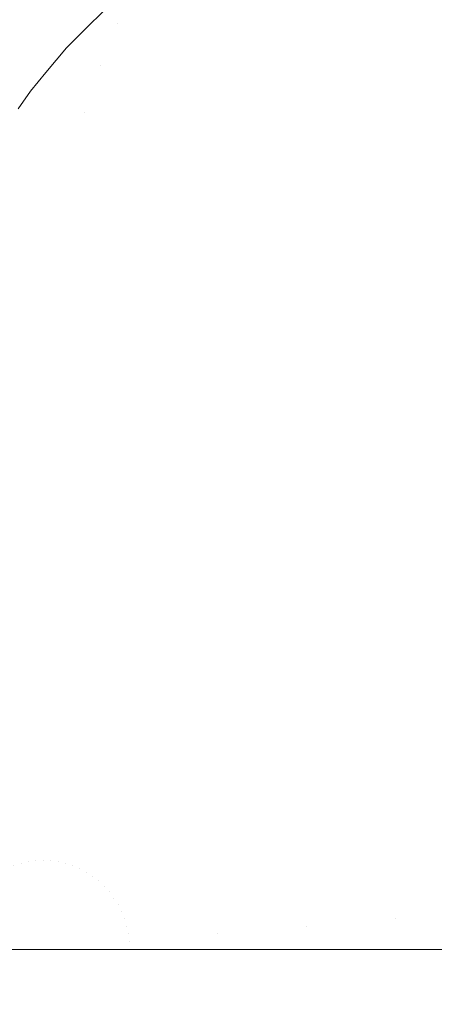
# Model space of a CAD drawing. Header units: inches. Extents: x -412 to -304, y -62 to 18.
# Tile 356 of 656: x -353.71815 to -353.70858, y -29.33164 to -29.30895. Entities that reach past the tile are written whole.
import ezdxf

# ---------------------------------------------------------------- set-up
doc = ezdxf.new("R2010")
doc.units = ezdxf.units.IN
doc.header["$LTSCALE"] = 32
doc.header["$MEASUREMENT"] = 0
for name, color, linetype, lineweight in [('Black', 7, 'Continuous', 18), ('Drawing', 7, 'Continuous', 18), ('GDSPowerModule-White', 7, 'Continuous', 13), ('None', 7, 'Continuous', 18), ('SolidLine', 7, 'Continuous', 15), ('Wood_1-H', 7, 'Continuous', 13)]:
    doc.layers.add(name, color=color, linetype=linetype, lineweight=lineweight)

# ---------------------------------------------------------------- blocks, each defined once
blk = doc.blocks.new('Group-20')
at = {"layer": 'Black'}
for points in [[(-34.547937, 16.536126, 28.979102), (34.547937, 16.536126, 28.979102), (34.547937, -16.536126, 28.979102), (-34.547937, -16.536126, 28.979102)], [(-34.547937, 16.536126, 27.700787), (34.547937, 16.536126, 27.700787), (34.547937, -16.536126, 27.700787), (-34.547937, -16.536126, 27.700787)]]:
    blk.add_3dface(points, dxfattribs=at)
at = {"layer": 'Wood_1-H'}
for points in [[(-35.964937, 17.953126, 28.998787), (35.964937, 17.953126, 28.998787), (35.964937, -17.953126, 28.998787), (-35.964937, -17.953126, 28.998787)], [(-35.964937, 17.953126, 28.979102), (35.964937, 17.953126, 28.979102), (35.964937, -17.953126, 28.979102), (-35.964937, -17.953126, 28.979102)]]:
    blk.add_3dface(points, dxfattribs=at)
blk = doc.blocks.new('MpHtAdjTrough-1095 (3D)')
at = {"layer": 'Black'}
for points in [[(-17.362205, 7.156693, -4.03907), (17.362205, 7.156693, -4.03907), (17.362205, 2.599737, -4.03907), (-17.362205, 2.599737, -4.03907)], [(17.362205, 7.156693, -3.979228), (-17.362205, 7.156693, -3.979228), (-17.362205, 2.619965, -3.979228), (17.362205, 2.619965, -3.979228)]]:
    blk.add_3dface(points, dxfattribs=at)
blk = doc.blocks.new('MP-Hardwire (3D)')
at = {"layer": 'Black'}
blk.add_3dface([(-4.138306, -0.433046, -1.064714), (-4.138306, 0.433096, -1.064714), (-3.783975, 0.433096, -1.064714), (-3.783975, -0.433046, -1.064714)], dxfattribs=at)
for points, invisible_edges in [([(5.677647, 0.301476), (-6.797479, -0.348851), (-6.79647, -0.356513)], 9), ([(-6.79647, -0.356513), (-6.796133, -0.364233), (5.677647, 0.301476)], 10), ([(5.683345, 0.296255), (5.677647, 0.301476), (-6.796133, -0.364233), (5.740285, -0.275651)], 14), ([(5.732564, -0.275988), (5.740285, -0.275651), (-6.796133, -0.364233)], 10), ([(-6.796133, -0.364233), (5.724902, -0.276997), (5.732564, -0.275988)], 9), ([(5.717358, -0.278669), (5.724902, -0.276997), (-6.796133, -0.364233)], 10), ([(5.709988, -0.280993), (5.717358, -0.278669), (-6.796133, -0.364233)], 10), ([(-6.796133, -0.364233), (5.702848, -0.28395), (5.709988, -0.280993)], 9), ([(-6.796133, -0.364233), (5.695993, -0.287519), (5.702848, -0.28395)], 9), ([(5.689476, -0.291671), (5.695993, -0.287519), (-6.796133, -0.364233)], 10), ([(5.683345, -0.296375), (5.689476, -0.291671), (-6.796133, -0.364233)], 10), ([(-6.796133, -0.364233), (5.677647, -0.301596), (5.683345, -0.296375)], 9), ([(5.672426, -0.307294), (5.677647, -0.301596), (-6.796133, -0.364233)], 10), ([(-6.796133, -0.364233), (5.667722, -0.313425), (5.672426, -0.307294)], 9), ([(5.66357, -0.319942), (5.667722, -0.313425), (-6.796133, -0.364233)], 10), ([(-6.796133, -0.364233), (5.660001, -0.326797), (5.66357, -0.319942)], 9), ([(-6.796133, -0.364233), (5.657044, -0.333936), (5.660001, -0.326797)], 9), ([(5.65472, -0.341307), (5.657044, -0.333936), (-6.796133, -0.364233)], 10), ([(-6.796133, -0.364233), (5.653048, -0.348851), (5.65472, -0.341307)], 9), ([(5.652039, -0.356513), (5.653048, -0.348851), (-6.796133, -0.364233)], 10), ([(5.651702, -0.364233), (5.652039, -0.356513), (-6.796133, -0.364233)], 10), ([(-6.796133, -0.364233), (5.652039, -0.588489), (5.651702, -0.580769)], 9), ([(-6.796133, -0.364233), (5.653048, -0.596151), (5.652039, -0.588489)], 9), ([(5.651702, -0.580769), (5.651702, -0.364233), (-6.796133, -0.364233)], 10), ([(-6.796133, -0.364233), (5.427785, -0.767777), (5.657044, -0.611066), (5.65472, -0.603696)], 11), ([(5.65472, -0.603696), (5.653048, -0.596151), (-6.796133, -0.364233)], 10), ([(5.427785, -0.767777), (-6.796133, -0.364233), (-6.572215, -0.767777)], 11)]:
    blk.add_3dface(points, dxfattribs=dict(at, invisible_edges=invisible_edges))
at = {"layer": 'GDSPowerModule-White'}
for points, invisible_edges in [([(-4.118621, 0.338419, -1.291005), (-4.118621, -0.414546, -1.492762), (-3.80366, -0.414546, -1.492762), (-3.80366, 0.338419, -1.291005)], 10), ([(-3.806521, -0.042223, -1.522704), (-3.805776, -0.038181, -1.518719), (-3.80565, -0.356631, -1.699634)], 10), ([(-3.80673, -0.043352, -1.523817), (-3.806521, -0.042223, -1.522704), (-3.806507, -0.355764, -1.701158)], 10), ([(-3.80565, -0.356631, -1.699634), (-3.806052, -0.356225, -1.700348), (-3.806521, -0.042223, -1.522704)], 10), ([(-3.806052, -0.356225, -1.700348), (-3.806507, -0.355764, -1.701158), (-3.806521, -0.042223, -1.522704)], 10), ([(-3.807523, -0.046846, -1.527262), (-3.80673, -0.043352, -1.523817), (-3.806507, -0.355764, -1.701158)], 10), ([(-3.80784, -0.048245, -1.528641), (-3.807523, -0.046846, -1.527262), (-3.807507, -0.354934, -1.702616)], 10), ([(-3.806507, -0.355764, -1.701158), (-3.807077, -0.355291, -1.701989), (-3.807523, -0.046846, -1.527262)], 10), ([(-3.807077, -0.355291, -1.701989), (-3.807507, -0.354934, -1.702616), (-3.807523, -0.046846, -1.527262)], 10), ([(-3.808658, -0.051225, -1.53158), (-3.80784, -0.048245, -1.528641), (-3.807507, -0.354934, -1.702616)], 10), ([(-3.807507, -0.354934, -1.702616), (-3.807909, -0.354656, -1.703105), (-3.808658, -0.051225, -1.53158)], 10), ([(-3.827103, -0.353253, -1.713586), (-3.827282, -0.355211, -1.714204), (-3.827282, -0.35337, -1.713629)], 9), ([(-3.827282, -0.355211, -1.714204), (-3.827103, -0.353253, -1.713586), (-3.826925, -0.353276, -1.713593)], 11), ([(-3.827282, -0.355211, -1.714204), (-3.826925, -0.353276, -1.713593), (-3.826749, -0.353313, -1.713603)], 11), ([(-4.094999, -0.355211, -1.714204), (-4.094999, -0.35337, -1.713629), (-3.827282, -0.35337, -1.713629), (-3.827282, -0.355211, -1.714204)], 10), ([(-3.827282, -0.355211, -1.714204), (-3.826749, -0.353313, -1.713603), (-3.826578, -0.353366, -1.713617)], 11), ([(-3.827282, -0.355211, -1.714204), (-3.826578, -0.353366, -1.713617), (-3.826412, -0.353432, -1.713634)], 11), ([(-3.827282, -0.355211, -1.714204), (-3.826412, -0.353432, -1.713634), (-3.826253, -0.353512, -1.713656)], 11), ([(-3.827282, -0.355211, -1.714204), (-3.826253, -0.353512, -1.713656), (-3.826101, -0.353605, -1.713681)], 11), ([(-3.827282, -0.355211, -1.714204), (-3.826101, -0.353605, -1.713681), (-3.825959, -0.353711, -1.713709)], 11), ([(-3.827282, -0.355211, -1.714204), (-3.825959, -0.353711, -1.713709), (-3.825826, -0.353828, -1.713741)], 11), ([(-3.827282, -0.355211, -1.714204), (-3.825826, -0.353828, -1.713741), (-3.825705, -0.353956, -1.713775)], 11), ([(-3.827282, -0.355211, -1.714204), (-3.825705, -0.353956, -1.713775), (-3.825596, -0.354094, -1.713812)], 11), ([(-3.825294, -0.35472, -1.713979), (-3.825348, -0.354554, -1.713935), (-3.823428, -0.353949, -1.713494), (-3.82332, -0.354278, -1.713583)], 15), ([(-3.827282, -0.355211, -1.714204), (-3.825596, -0.354094, -1.713812), (-3.825499, -0.35424, -1.713851)], 11), ([(-3.819234, -0.3549, -1.712646), (-3.819326, -0.354225, -1.712465), (-3.817451, -0.354109, -1.711618), (-3.817337, -0.354943, -1.711841)], 15), ([(-3.817337, -0.354943, -1.711841), (-3.817451, -0.354109, -1.711618), (-3.815651, -0.354049, -1.710616), (-3.815516, -0.355036, -1.710881)], 15), ([(-3.815516, -0.355036, -1.710881), (-3.815651, -0.354049, -1.710616), (-3.813939, -0.354044, -1.709469), (-3.813785, -0.355176, -1.709772)], 15), ([(-3.813785, -0.355176, -1.709772), (-3.813939, -0.354044, -1.709469), (-3.812329, -0.354095, -1.708183), (-3.812156, -0.355363, -1.708523)], 15), ([(-3.812156, -0.355363, -1.708523), (-3.812329, -0.354095, -1.708183), (-3.810833, -0.3542, -1.70677), (-3.810643, -0.355596, -1.707144)], 15), ([(-3.827282, -0.355211, -1.714204), (-3.825499, -0.35424, -1.713851), (-3.825416, -0.354394, -1.713892)], 11), ([(-3.827282, -0.355211, -1.714204), (-3.825416, -0.354394, -1.713892), (-3.825348, -0.354554, -1.713935)], 11), ([(-3.825255, -0.354889, -1.714025), (-3.825294, -0.35472, -1.713979), (-3.82332, -0.354278, -1.713583), (-3.823243, -0.354616, -1.713673)], 15), ([(-3.823196, -0.354959, -1.713765), (-3.823243, -0.354616, -1.713673), (-3.821261, -0.354394, -1.713152), (-3.821192, -0.354905, -1.713289)], 15), ([(-3.821192, -0.354905, -1.713289), (-3.821261, -0.354394, -1.713152), (-3.819326, -0.354225, -1.712465), (-3.819234, -0.3549, -1.712646)], 15), ([(-3.810643, -0.355596, -1.707144), (-3.810833, -0.3542, -1.70677), (-3.809462, -0.35436, -1.70524), (-3.809256, -0.355872, -1.705645)], 15), ([(-3.809256, -0.355872, -1.705645), (-3.809462, -0.35436, -1.70524), (-3.808226, -0.354572, -1.703605), (-3.808006, -0.356189, -1.704038)], 15), ([(-3.827282, -0.355211, -1.714204), (-3.825348, -0.354554, -1.713935), (-3.825294, -0.35472, -1.713979)], 11), ([(-3.825231, -0.355061, -1.714071), (-3.825255, -0.354889, -1.714025), (-3.823243, -0.354616, -1.713673), (-3.823196, -0.354959, -1.713765)], 15), ([(-3.808006, -0.356189, -1.704038), (-3.808226, -0.354572, -1.703605), (-3.807909, -0.354656, -1.703105)], 11), ([(-3.827282, -0.355211, -1.714204), (-3.825294, -0.35472, -1.713979), (-3.825255, -0.354889, -1.714025)], 11), ([(-3.807909, -0.354656, -1.703105), (-3.807507, -0.354934, -1.702616), (-3.808006, -0.356189, -1.704038)], 10), ([(-3.827282, -0.355211, -1.714204), (-3.825255, -0.354889, -1.714025), (-3.825231, -0.355061, -1.714071)], 11), ([(-3.827282, -0.355211, -1.714204), (-3.825231, -0.355061, -1.714071), (-3.825223, -0.355234, -1.714117)], 11), ([(-3.825223, -0.355234, -1.714117), (-3.825231, -0.355061, -1.714071), (-3.823196, -0.354959, -1.713765), (-3.82318, -0.355304, -1.713857)], 15), ([(-3.82318, -0.355304, -1.713857), (-3.823196, -0.354959, -1.713765), (-3.821192, -0.354905, -1.713289), (-3.821168, -0.355419, -1.713427)], 15), ([(-3.821168, -0.355419, -1.713427), (-3.821192, -0.354905, -1.713289), (-3.819234, -0.3549, -1.712646), (-3.819203, -0.35558, -1.712828)], 15), ([(-3.819203, -0.35558, -1.712828), (-3.819234, -0.3549, -1.712646), (-3.817337, -0.354943, -1.711841), (-3.817299, -0.355784, -1.712066)], 15), ([(-3.817299, -0.355784, -1.712066), (-3.817337, -0.354943, -1.711841), (-3.815516, -0.355036, -1.710881), (-3.815471, -0.35603, -1.711147)], 15), ([(-3.815471, -0.35603, -1.711147), (-3.815516, -0.355036, -1.710881), (-3.813785, -0.355176, -1.709772), (-3.813733, -0.356317, -1.710078)], 15), ([(-3.806903, -0.356546, -1.702334), (-3.808006, -0.356189, -1.704038), (-3.807507, -0.354934, -1.702616)], 11), ([(-3.807507, -0.354934, -1.702616), (-3.807077, -0.355291, -1.701989), (-3.806903, -0.356546, -1.702334)], 10), ([(-3.827282, -0.355211, -1.714204), (-3.827282, -0.355332, -1.714236), (-4.094999, -0.355332, -1.714236), (-4.094999, -0.355211, -1.714204)], 10), ([(-3.827282, -0.355332, -1.714236), (-3.827282, -0.355211, -1.714204), (-3.827103, -0.357215, -1.714648)], 10), ([(-3.827282, -0.355211, -1.714204), (-3.826925, -0.357193, -1.714642), (-3.827103, -0.357215, -1.714648)], 11), ([(-3.827282, -0.355211, -1.714204), (-3.826749, -0.357155, -1.714632), (-3.826925, -0.357193, -1.714642)], 11), ([(-3.827282, -0.355211, -1.714204), (-3.826578, -0.357103, -1.714618), (-3.826749, -0.357155, -1.714632)], 11), ([(-3.827282, -0.355211, -1.714204), (-3.826412, -0.357037, -1.7146), (-3.826578, -0.357103, -1.714618)], 11), ([(-3.827282, -0.355211, -1.714204), (-3.826253, -0.356956, -1.714579), (-3.826412, -0.357037, -1.7146)], 11), ([(-3.827282, -0.355211, -1.714204), (-3.826101, -0.356863, -1.714554), (-3.826253, -0.356956, -1.714579)], 11), ([(-3.827282, -0.355211, -1.714204), (-3.825959, -0.356758, -1.714525), (-3.826101, -0.356863, -1.714554)], 11), ([(-3.827282, -0.355211, -1.714204), (-3.825826, -0.35664, -1.714494), (-3.825959, -0.356758, -1.714525)], 11), ([(-3.827282, -0.355211, -1.714204), (-3.825705, -0.356513, -1.71446), (-3.825826, -0.35664, -1.714494)], 11), ([(-3.827282, -0.355211, -1.714204), (-3.825596, -0.356375, -1.714423), (-3.825705, -0.356513, -1.71446)], 11), ([(-3.827282, -0.355211, -1.714204), (-3.825499, -0.356229, -1.714384), (-3.825596, -0.356375, -1.714423)], 11), ([(-3.827282, -0.355211, -1.714204), (-3.825416, -0.356075, -1.714342), (-3.825499, -0.356229, -1.714384)], 11), ([(-3.827282, -0.355211, -1.714204), (-3.825348, -0.355914, -1.7143), (-3.825416, -0.356075, -1.714342)], 11), ([(-3.827282, -0.355211, -1.714204), (-3.825294, -0.355749, -1.714255), (-3.825348, -0.355914, -1.7143)], 11), ([(-3.827282, -0.355211, -1.714204), (-3.825255, -0.35558, -1.71421), (-3.825294, -0.355749, -1.714255)], 11), ([(-3.827282, -0.355211, -1.714204), (-3.825231, -0.355408, -1.714164), (-3.825255, -0.35558, -1.71421)], 11), ([(-3.827282, -0.355211, -1.714204), (-3.825223, -0.355234, -1.714117), (-3.825231, -0.355408, -1.714164)], 11), ([(-3.825231, -0.355408, -1.714164), (-3.825223, -0.355234, -1.714117), (-3.82318, -0.355304, -1.713857), (-3.823196, -0.355649, -1.71395)], 15), ([(-3.823196, -0.355649, -1.71395), (-3.82318, -0.355304, -1.713857), (-3.821168, -0.355419, -1.713427), (-3.821192, -0.355934, -1.713565)], 15), ([(-3.813733, -0.356317, -1.710078), (-3.813785, -0.355176, -1.709772), (-3.812156, -0.355363, -1.708523), (-3.812098, -0.356641, -1.708866)], 15), ([(-3.806903, -0.356546, -1.702334), (-3.807077, -0.355291, -1.701989), (-3.806507, -0.355764, -1.701158)], 9), ([(-4.094999, -0.357118, -1.714622), (-4.094999, -0.355332, -1.714236), (-3.827282, -0.355332, -1.714236), (-3.827282, -0.357224, -1.714645)], 10), ([(-3.827103, -0.357215, -1.714648), (-3.827282, -0.357224, -1.714645), (-3.827282, -0.355332, -1.714236)], 9), ([(-3.825255, -0.35558, -1.71421), (-3.825231, -0.355408, -1.714164), (-3.823196, -0.355649, -1.71395), (-3.823243, -0.355992, -1.714042)], 15), ([(-3.821192, -0.355934, -1.713565), (-3.821168, -0.355419, -1.713427), (-3.819203, -0.35558, -1.712828), (-3.819234, -0.35626, -1.71301)], 15), ([(-3.812098, -0.356641, -1.708866), (-3.812156, -0.355363, -1.708523), (-3.810643, -0.355596, -1.707144), (-3.810579, -0.357002, -1.707521)], 15), ([(-3.825348, -0.355914, -1.7143), (-3.825294, -0.355749, -1.714255), (-3.82332, -0.356329, -1.714132), (-3.823428, -0.356659, -1.714221)], 15), ([(-3.825294, -0.355749, -1.714255), (-3.825255, -0.35558, -1.71421), (-3.823243, -0.355992, -1.714042), (-3.82332, -0.356329, -1.714132)], 15), ([(-3.823243, -0.355992, -1.714042), (-3.823196, -0.355649, -1.71395), (-3.821192, -0.355934, -1.713565), (-3.821261, -0.356445, -1.713701)], 15), ([(-3.819234, -0.35626, -1.71301), (-3.819203, -0.35558, -1.712828), (-3.817299, -0.355784, -1.712066), (-3.817337, -0.356624, -1.712292)], 15), ([(-3.810579, -0.357002, -1.707521), (-3.810643, -0.355596, -1.707144), (-3.809256, -0.355872, -1.705645), (-3.809187, -0.357395, -1.706054)], 15), ([(-3.805955, -0.356939, -1.700547), (-3.806903, -0.356546, -1.702334), (-3.806507, -0.355764, -1.701158)], 11), ([(-3.806507, -0.355764, -1.701158), (-3.806052, -0.356225, -1.700348), (-3.805955, -0.356939, -1.700547)], 10), ([(-3.825416, -0.356075, -1.714342), (-3.825348, -0.355914, -1.7143), (-3.823428, -0.356659, -1.714221), (-3.823565, -0.356978, -1.714306)], 15), ([(-3.82332, -0.356329, -1.714132), (-3.823243, -0.355992, -1.714042), (-3.821261, -0.356445, -1.713701), (-3.821377, -0.356948, -1.713836)], 15), ([(-3.821261, -0.356445, -1.713701), (-3.821192, -0.355934, -1.713565), (-3.819234, -0.35626, -1.71301), (-3.819326, -0.356935, -1.713191)], 15), ([(-3.817337, -0.356624, -1.712292), (-3.817299, -0.355784, -1.712066), (-3.815471, -0.35603, -1.711147), (-3.815516, -0.357024, -1.711414)], 15), ([(-3.809187, -0.357395, -1.706054), (-3.809256, -0.355872, -1.705645), (-3.808006, -0.356189, -1.704038), (-3.807932, -0.357818, -1.704474)], 15), ([(-3.825596, -0.356375, -1.714423), (-3.825499, -0.356229, -1.714384), (-3.82373, -0.357285, -1.714388), (-3.823922, -0.357576, -1.714466)], 15), ([(-3.825499, -0.356229, -1.714384), (-3.825416, -0.356075, -1.714342), (-3.823565, -0.356978, -1.714306), (-3.82373, -0.357285, -1.714388)], 15), ([(-3.815516, -0.357024, -1.711414), (-3.815471, -0.35603, -1.711147), (-3.813733, -0.356317, -1.710078), (-3.813785, -0.357457, -1.710383)], 15), ([(-3.807932, -0.357818, -1.704474), (-3.808006, -0.356189, -1.704038), (-3.806903, -0.356546, -1.702334), (-3.806825, -0.358268, -1.702796)], 15), ([(-3.805955, -0.356939, -1.700547), (-3.806052, -0.356225, -1.700348), (-3.80565, -0.356631, -1.699634)], 9), ([(-3.825705, -0.356513, -1.71446), (-3.825596, -0.356375, -1.714423), (-3.823922, -0.357576, -1.714466), (-3.82414, -0.357851, -1.71454)], 15), ([(-3.823428, -0.356659, -1.714221), (-3.82332, -0.356329, -1.714132), (-3.821377, -0.356948, -1.713836), (-3.821537, -0.357439, -1.713968)], 15), ([(-3.821377, -0.356948, -1.713836), (-3.821261, -0.356445, -1.713701), (-3.819326, -0.356935, -1.713191), (-3.819478, -0.3576, -1.713369)], 15), ([(-3.819326, -0.356935, -1.713191), (-3.819234, -0.35626, -1.71301), (-3.817337, -0.356624, -1.712292), (-3.817451, -0.357458, -1.712515)], 15), ([(-3.813785, -0.357457, -1.710383), (-3.813733, -0.356317, -1.710078), (-3.812098, -0.356641, -1.708866), (-3.812156, -0.35792, -1.709208)], 15), ([(-3.825959, -0.356758, -1.714525), (-3.825826, -0.35664, -1.714494), (-3.824382, -0.358106, -1.714608), (-3.824646, -0.358339, -1.714671)], 15), ([(-3.825826, -0.35664, -1.714494), (-3.825705, -0.356513, -1.71446), (-3.82414, -0.357851, -1.71454), (-3.824382, -0.358106, -1.714608)], 15), ([(-3.823565, -0.356978, -1.714306), (-3.823428, -0.356659, -1.714221), (-3.821537, -0.357439, -1.713968), (-3.821741, -0.357915, -1.714095)], 15), ([(-3.817451, -0.357458, -1.712515), (-3.817337, -0.356624, -1.712292), (-3.815516, -0.357024, -1.711414), (-3.815651, -0.358011, -1.711678)], 15), ([(-3.812156, -0.35792, -1.709208), (-3.812098, -0.356641, -1.708866), (-3.810579, -0.357002, -1.707521), (-3.810643, -0.358408, -1.707898)], 15), ([(-3.806825, -0.358268, -1.702796), (-3.806903, -0.356546, -1.702334), (-3.805955, -0.356939, -1.700547), (-3.805873, -0.358741, -1.70103)], 15), ([(-3.805169, -0.357365, -1.69869), (-3.805955, -0.356939, -1.700547), (-3.80565, -0.356631, -1.699634)], 11), ([(-3.826253, -0.356956, -1.714579), (-3.826101, -0.356863, -1.714554), (-3.824929, -0.358549, -1.714727), (-3.825231, -0.358735, -1.714777)], 15), ([(-3.826101, -0.356863, -1.714554), (-3.825959, -0.356758, -1.714525), (-3.824646, -0.358339, -1.714671), (-3.824929, -0.358549, -1.714727)], 15), ([(-3.827282, -0.357224, -1.714645), (-3.827282, -0.357339, -1.71467), (-4.094999, -0.357339, -1.71467), (-4.094999, -0.357118, -1.714622)], 10), ([(-3.826749, -0.357155, -1.714632), (-3.826578, -0.357103, -1.714618), (-3.825879, -0.359027, -1.714855), (-3.826221, -0.359131, -1.714883)], 15), ([(-3.826578, -0.357103, -1.714618), (-3.826412, -0.357037, -1.7146), (-3.825549, -0.358895, -1.71482), (-3.825879, -0.359027, -1.714855)], 15), ([(-3.826412, -0.357037, -1.7146), (-3.826253, -0.356956, -1.714579), (-3.825231, -0.358735, -1.714777), (-3.825549, -0.358895, -1.71482)], 15), ([(-3.82373, -0.357285, -1.714388), (-3.823565, -0.356978, -1.714306), (-3.821741, -0.357915, -1.714095), (-3.821988, -0.358372, -1.714218)], 15), ([(-3.821537, -0.357439, -1.713968), (-3.821377, -0.356948, -1.713836), (-3.819478, -0.3576, -1.713369), (-3.81969, -0.358249, -1.713543)], 15), ([(-3.819478, -0.3576, -1.713369), (-3.819326, -0.356935, -1.713191), (-3.817451, -0.357458, -1.712515), (-3.817639, -0.35828, -1.712735)], 15), ([(-3.815651, -0.358011, -1.711678), (-3.815516, -0.357024, -1.711414), (-3.813785, -0.357457, -1.710383), (-3.813939, -0.358589, -1.710687)], 15), ([(-3.810643, -0.358408, -1.707898), (-3.810579, -0.357002, -1.707521), (-3.809187, -0.357395, -1.706054), (-3.809256, -0.358918, -1.706462)], 15), ([(-3.805873, -0.358741, -1.70103), (-3.805955, -0.356939, -1.700547), (-3.805169, -0.357365, -1.69869), (-3.805085, -0.359234, -1.699191)], 15), ([(-3.827282, -0.357339, -1.71467), (-3.827282, -0.359377, -1.714929), (-4.094999, -0.359377, -1.714929), (-4.094999, -0.359051, -1.714887)], 10), ([(-4.094999, -0.359051, -1.714887), (-4.094999, -0.357339, -1.71467), (-3.827282, -0.357339, -1.71467)], 10), ([(-3.827282, -0.357339, -1.71467), (-3.827103, -0.357215, -1.714648), (-3.826925, -0.359251, -1.714915)], 11), ([(-3.827282, -0.357339, -1.71467), (-3.827282, -0.357224, -1.714645), (-3.827103, -0.357215, -1.714648)], 10), ([(-3.826925, -0.359251, -1.714915), (-3.827282, -0.359377, -1.714929), (-3.827282, -0.357339, -1.71467)], 9), ([(-3.827103, -0.357215, -1.714648), (-3.826925, -0.357193, -1.714642), (-3.82657, -0.359206, -1.714903), (-3.826925, -0.359251, -1.714915)], 15), ([(-3.826925, -0.357193, -1.714642), (-3.826749, -0.357155, -1.714632), (-3.826221, -0.359131, -1.714883), (-3.82657, -0.359206, -1.714903)], 15), ([(-3.823922, -0.357576, -1.714466), (-3.82373, -0.357285, -1.714388), (-3.821988, -0.358372, -1.714218), (-3.822274, -0.358807, -1.714334)], 15), ([(-3.82414, -0.357851, -1.71454), (-3.823922, -0.357576, -1.714466), (-3.822274, -0.358807, -1.714334), (-3.822599, -0.359215, -1.714444)], 15), ([(-3.821741, -0.357915, -1.714095), (-3.821537, -0.357439, -1.713968), (-3.81969, -0.358249, -1.713543), (-3.81996, -0.358878, -1.713712)], 15), ([(-3.817639, -0.35828, -1.712735), (-3.817451, -0.357458, -1.712515), (-3.815651, -0.358011, -1.711678), (-3.815874, -0.358983, -1.711938)], 15), ([(-3.813939, -0.358589, -1.710687), (-3.813785, -0.357457, -1.710383), (-3.812156, -0.35792, -1.709208), (-3.812329, -0.359188, -1.709548)], 15), ([(-3.809256, -0.358918, -1.706462), (-3.809187, -0.357395, -1.706054), (-3.807932, -0.357818, -1.704474), (-3.808006, -0.359447, -1.704911)], 15), ([(-3.81969, -0.358249, -1.713543), (-3.819478, -0.3576, -1.713369), (-3.817639, -0.35828, -1.712735), (-3.817901, -0.359082, -1.71295)], 15), ([(-3.808006, -0.359447, -1.704911), (-3.807932, -0.357818, -1.704474), (-3.806825, -0.358268, -1.702796), (-3.806903, -0.35999, -1.703257)], 15), ([(-3.824382, -0.358106, -1.714608), (-3.82414, -0.357851, -1.71454), (-3.822599, -0.359215, -1.714444), (-3.822959, -0.359595, -1.714546)], 15), ([(-3.821988, -0.358372, -1.714218), (-3.821741, -0.357915, -1.714095), (-3.81996, -0.358878, -1.713712), (-3.820285, -0.359482, -1.713874)], 15), ([(-3.815874, -0.358983, -1.711938), (-3.815651, -0.358011, -1.711678), (-3.813939, -0.358589, -1.710687), (-3.814195, -0.359704, -1.710985)], 15), ([(-3.812329, -0.359188, -1.709548), (-3.812156, -0.35792, -1.709208), (-3.810643, -0.358408, -1.707898), (-3.810833, -0.359803, -1.708272)], 15), ([(-3.824646, -0.358339, -1.714671), (-3.824382, -0.358106, -1.714608), (-3.822959, -0.359595, -1.714546), (-3.823352, -0.359943, -1.714639)], 15), ([(-3.81996, -0.358878, -1.713712), (-3.81969, -0.358249, -1.713543), (-3.817901, -0.359082, -1.71295), (-3.818234, -0.359859, -1.713158)], 15), ([(-3.806903, -0.35999, -1.703257), (-3.806825, -0.358268, -1.702796), (-3.805873, -0.358741, -1.70103), (-3.805955, -0.360543, -1.701513)], 15), ([(-3.824929, -0.358549, -1.714727), (-3.824646, -0.358339, -1.714671), (-3.823352, -0.359943, -1.714639), (-3.823776, -0.360257, -1.714723)], 15), ([(-3.822274, -0.358807, -1.714334), (-3.821988, -0.358372, -1.714218), (-3.820285, -0.359482, -1.713874), (-3.820664, -0.360056, -1.714027)], 15), ([(-3.817901, -0.359082, -1.71295), (-3.817639, -0.35828, -1.712735), (-3.815874, -0.358983, -1.711938), (-3.816184, -0.359932, -1.712193)], 15), ([(-3.810833, -0.359803, -1.708272), (-3.810643, -0.358408, -1.707898), (-3.809256, -0.358918, -1.706462), (-3.809462, -0.36043, -1.706867)], 15), ([(-3.825231, -0.358735, -1.714777), (-3.824929, -0.358549, -1.714727), (-3.823776, -0.360257, -1.714723), (-3.824225, -0.360534, -1.714797)], 15), ([(-3.814195, -0.359704, -1.710985), (-3.813939, -0.358589, -1.710687), (-3.812329, -0.359188, -1.709548), (-3.812616, -0.360437, -1.709883)], 15), ([(-3.825879, -0.359027, -1.714855), (-3.825549, -0.358895, -1.71482), (-3.824698, -0.360772, -1.714861), (-3.825191, -0.360969, -1.714914)], 15), ([(-3.825549, -0.358895, -1.71482), (-3.825231, -0.358735, -1.714777), (-3.824225, -0.360534, -1.714797), (-3.824698, -0.360772, -1.714861)], 15), ([(-3.822599, -0.359215, -1.714444), (-3.822274, -0.358807, -1.714334), (-3.820664, -0.360056, -1.714027), (-3.821093, -0.360596, -1.714172)], 15), ([(-3.820285, -0.359482, -1.713874), (-3.81996, -0.358878, -1.713712), (-3.818234, -0.359859, -1.713158), (-3.818637, -0.360605, -1.713358)], 15), ([(-3.809462, -0.36043, -1.706867), (-3.809256, -0.358918, -1.706462), (-3.808006, -0.359447, -1.704911), (-3.808226, -0.361064, -1.705344)], 15), ([(-3.805955, -0.360543, -1.701513), (-3.805873, -0.358741, -1.70103), (-3.805085, -0.359234, -1.699191), (-3.805169, -0.361102, -1.699692)], 15), ([(-3.82657, -0.359206, -1.714903), (-3.826221, -0.359131, -1.714883), (-3.8257, -0.361124, -1.714955), (-3.826221, -0.361235, -1.714985)], 15), ([(-3.826221, -0.359131, -1.714883), (-3.825879, -0.359027, -1.714855), (-3.825191, -0.360969, -1.714914), (-3.8257, -0.361124, -1.714955)], 15), ([(-3.818234, -0.359859, -1.713158), (-3.817901, -0.359082, -1.71295), (-3.816184, -0.359932, -1.712193), (-3.816578, -0.360852, -1.712439)], 15), ([(-3.816184, -0.359932, -1.712193), (-3.815874, -0.358983, -1.711938), (-3.814195, -0.359704, -1.710985), (-3.81455, -0.360793, -1.711277)], 15), ([(-4.094999, -0.359377, -1.714929), (-3.827282, -0.359377, -1.714929), (-3.827282, -0.361429, -1.715009), (-4.094999, -0.361429, -1.715009)], 5), ([(-3.827282, -0.359377, -1.714929), (-3.826925, -0.359251, -1.714915), (-3.826749, -0.361302, -1.715003)], 11), ([(-3.826749, -0.361302, -1.715003), (-3.827282, -0.361429, -1.715009), (-3.827282, -0.359377, -1.714929)], 9), ([(-3.826925, -0.359251, -1.714915), (-3.82657, -0.359206, -1.714903), (-3.826221, -0.361235, -1.714985), (-3.826749, -0.361302, -1.715003)], 15), ([(-3.822959, -0.359595, -1.714546), (-3.822599, -0.359215, -1.714444), (-3.821093, -0.360596, -1.714172), (-3.821569, -0.361098, -1.714307)], 15), ([(-3.812616, -0.360437, -1.709883), (-3.812329, -0.359188, -1.709548), (-3.810833, -0.359803, -1.708272), (-3.811148, -0.361178, -1.70864)], 15), ([(-3.823352, -0.359943, -1.714639), (-3.822959, -0.359595, -1.714546), (-3.821569, -0.361098, -1.714307), (-3.822089, -0.361558, -1.71443)], 15), ([(-3.820664, -0.360056, -1.714027), (-3.820285, -0.359482, -1.713874), (-3.818637, -0.360605, -1.713358), (-3.819105, -0.361315, -1.713548)], 15), ([(-3.808226, -0.361064, -1.705344), (-3.808006, -0.359447, -1.704911), (-3.806903, -0.35999, -1.703257), (-3.807136, -0.361699, -1.703715)], 15), ([(-3.818637, -0.360605, -1.713358), (-3.818234, -0.359859, -1.713158), (-3.816578, -0.360852, -1.712439), (-3.817054, -0.361734, -1.712676)], 15), ([(-3.81455, -0.360793, -1.711277), (-3.814195, -0.359704, -1.710985), (-3.812616, -0.360437, -1.709883), (-3.813014, -0.361658, -1.71021)], 15), ([(-3.811148, -0.361178, -1.70864), (-3.810833, -0.359803, -1.708272), (-3.809462, -0.36043, -1.706867), (-3.809803, -0.361919, -1.707266)], 15), ([(-3.823776, -0.360257, -1.714723), (-3.823352, -0.359943, -1.714639), (-3.822089, -0.361558, -1.71443), (-3.822648, -0.361972, -1.714541)], 15), ([(-3.821093, -0.360596, -1.714172), (-3.820664, -0.360056, -1.714027), (-3.819105, -0.361315, -1.713548), (-3.819635, -0.361982, -1.713727)], 15), ([(-3.816578, -0.360852, -1.712439), (-3.816184, -0.359932, -1.712193), (-3.81455, -0.360793, -1.711277), (-3.815003, -0.361848, -1.71156)], 15), ([(-3.807136, -0.361699, -1.703715), (-3.806903, -0.35999, -1.703257), (-3.805955, -0.360543, -1.701513), (-3.806199, -0.362332, -1.701992)], 15), ([(-3.824225, -0.360534, -1.714797), (-3.823776, -0.360257, -1.714723), (-3.822648, -0.361972, -1.714541), (-3.823243, -0.362338, -1.714639)], 15), ([(-3.824698, -0.360772, -1.714861), (-3.824225, -0.360534, -1.714797), (-3.823243, -0.362338, -1.714639), (-3.823868, -0.362652, -1.714723)], 15), ([(-3.813014, -0.361658, -1.71021), (-3.812616, -0.360437, -1.709883), (-3.811148, -0.361178, -1.70864), (-3.811586, -0.36252, -1.709)], 15), ([(-3.809803, -0.361919, -1.707266), (-3.809462, -0.36043, -1.706867), (-3.808226, -0.361064, -1.705344), (-3.808592, -0.362656, -1.705771)], 15), ([(-3.821569, -0.361098, -1.714307), (-3.821093, -0.360596, -1.714172), (-3.819635, -0.361982, -1.713727), (-3.820223, -0.362602, -1.713893)], 15), ([(-3.819105, -0.361315, -1.713548), (-3.818637, -0.360605, -1.713358), (-3.817054, -0.361734, -1.712676), (-3.817607, -0.362574, -1.712901)], 15), ([(-3.806199, -0.362332, -1.701992), (-3.805955, -0.360543, -1.701513), (-3.805169, -0.361102, -1.699692), (-3.805422, -0.362957, -1.700189)], 15), ([(-3.8257, -0.361124, -1.714955), (-3.825191, -0.360969, -1.714914), (-3.824519, -0.362913, -1.714793), (-3.825191, -0.363118, -1.714848)], 15), ([(-3.825191, -0.360969, -1.714914), (-3.824698, -0.360772, -1.714861), (-3.823868, -0.362652, -1.714723), (-3.824519, -0.362913, -1.714793)], 15), ([(-3.817054, -0.361734, -1.712676), (-3.816578, -0.360852, -1.712439), (-3.815003, -0.361848, -1.71156), (-3.815548, -0.36286, -1.711831)], 15), ([(-3.815003, -0.361848, -1.71156), (-3.81455, -0.360793, -1.711277), (-3.813014, -0.361658, -1.71021), (-3.813521, -0.36284, -1.710527)], 15), ([(-3.826221, -0.361235, -1.714985), (-3.8257, -0.361124, -1.714955), (-3.825191, -0.363118, -1.714848), (-3.825879, -0.363265, -1.714887)], 15), ([(-3.822089, -0.361558, -1.71443), (-3.821569, -0.361098, -1.714307), (-3.820223, -0.362602, -1.713893), (-3.820865, -0.363171, -1.714046)], 15), ([(-3.811586, -0.36252, -1.709), (-3.811148, -0.361178, -1.70864), (-3.809803, -0.361919, -1.707266), (-3.810278, -0.363373, -1.707655)], 15), ([(-3.808592, -0.362656, -1.705771), (-3.808226, -0.361064, -1.705344), (-3.807136, -0.361699, -1.703715), (-3.807522, -0.363382, -1.704166)], 15), ([(-3.827282, -0.361429, -1.715009), (-3.827282, -0.363481, -1.71491), (-4.094999, -0.363481, -1.71491), (-4.094999, -0.36295, -1.714936)], 10), ([(-4.094999, -0.36295, -1.714936), (-4.094999, -0.361429, -1.715009), (-3.827282, -0.361429, -1.715009)], 10), ([(-3.827282, -0.361429, -1.715009), (-3.826749, -0.361302, -1.715003), (-3.826578, -0.363354, -1.714911)], 11), ([(-3.826578, -0.363354, -1.714911), (-3.827282, -0.363481, -1.71491), (-3.827282, -0.361429, -1.715009)], 9), ([(-3.826749, -0.361302, -1.715003), (-3.826221, -0.361235, -1.714985), (-3.825879, -0.363265, -1.714887), (-3.826578, -0.363354, -1.714911)], 15), ([(-3.819635, -0.361982, -1.713727), (-3.819105, -0.361315, -1.713548), (-3.817607, -0.362574, -1.712901), (-3.818234, -0.363363, -1.713112)], 15), ([(-3.822648, -0.361972, -1.714541), (-3.822089, -0.361558, -1.71443), (-3.820865, -0.363171, -1.714046), (-3.821556, -0.363683, -1.714183)], 15), ([(-3.813521, -0.36284, -1.710527), (-3.813014, -0.361658, -1.71021), (-3.811586, -0.36252, -1.709), (-3.812144, -0.36382, -1.709348)], 15), ([(-3.817607, -0.362574, -1.712901), (-3.817054, -0.361734, -1.712676), (-3.815548, -0.36286, -1.711831), (-3.816184, -0.363823, -1.712089)], 15), ([(-3.815548, -0.36286, -1.711831), (-3.815003, -0.361848, -1.71156), (-3.813521, -0.36284, -1.710527), (-3.814133, -0.363975, -1.710831)], 15), ([(-3.807522, -0.363382, -1.704166), (-3.807136, -0.361699, -1.703715), (-3.806199, -0.362332, -1.701992), (-3.806603, -0.364093, -1.702464)], 15), ([(-3.823243, -0.362338, -1.714639), (-3.822648, -0.361972, -1.714541), (-3.821556, -0.363683, -1.714183), (-3.822291, -0.364135, -1.714304)], 15), ([(-3.820223, -0.362602, -1.713893), (-3.819635, -0.361982, -1.713727), (-3.818234, -0.363363, -1.713112), (-3.818931, -0.364097, -1.713309)], 15), ([(-3.810278, -0.363373, -1.707655), (-3.809803, -0.361919, -1.707266), (-3.808592, -0.362656, -1.705771), (-3.809099, -0.364211, -1.706187)], 15), ([(-3.823868, -0.362652, -1.714723), (-3.823243, -0.362338, -1.714639), (-3.822291, -0.364135, -1.714304), (-3.823063, -0.364523, -1.714408)], 15), ([(-3.806603, -0.364093, -1.702464), (-3.806199, -0.362332, -1.701992), (-3.805422, -0.362957, -1.700189), (-3.805841, -0.364783, -1.700678)], 15), ([(-3.818234, -0.363363, -1.713112), (-3.817607, -0.362574, -1.712901), (-3.816184, -0.363823, -1.712089), (-3.816903, -0.364729, -1.712332)], 15), ([(-3.812144, -0.36382, -1.709348), (-3.811586, -0.36252, -1.709), (-3.810278, -0.363373, -1.707655), (-3.810882, -0.364782, -1.708033)], 15), ([(-3.824519, -0.362913, -1.714793), (-3.823868, -0.362652, -1.714723), (-3.823063, -0.364523, -1.714408), (-3.823868, -0.364845, -1.714494)], 15), ([(-3.820865, -0.363171, -1.714046), (-3.820223, -0.362602, -1.713893), (-3.818931, -0.364097, -1.713309), (-3.81969, -0.36477, -1.713489)], 15), ([(-3.809099, -0.364211, -1.706187), (-3.808592, -0.362656, -1.705771), (-3.807522, -0.363382, -1.704166), (-3.808059, -0.365026, -1.704606)], 15), ([(-3.825191, -0.363118, -1.714848), (-3.824519, -0.362913, -1.714793), (-3.823868, -0.364845, -1.714494), (-3.824698, -0.365098, -1.714562)], 15), ([(-3.816184, -0.363823, -1.712089), (-3.815548, -0.36286, -1.711831), (-3.814133, -0.363975, -1.710831), (-3.814844, -0.365054, -1.71112)], 15), ([(-3.814133, -0.363975, -1.710831), (-3.813521, -0.36284, -1.710527), (-3.812144, -0.36382, -1.709348), (-3.812817, -0.365069, -1.709683)], 15), ([(-3.825879, -0.363265, -1.714887), (-3.825191, -0.363118, -1.714848), (-3.824698, -0.365098, -1.714562), (-3.825549, -0.36528, -1.714611)], 15), ([(-3.821556, -0.363683, -1.714183), (-3.820865, -0.363171, -1.714046), (-3.81969, -0.36477, -1.713489), (-3.820508, -0.365375, -1.713651)], 15), ([(-4.094999, -0.363481, -1.71491), (-3.827282, -0.363481, -1.71491), (-3.827282, -0.365516, -1.714634), (-4.094999, -0.365516, -1.714634)], 5), ([(-3.827282, -0.363481, -1.71491), (-3.826578, -0.363354, -1.714911), (-3.826412, -0.36539, -1.71464)], 11), ([(-3.826412, -0.36539, -1.71464), (-3.827282, -0.365516, -1.714634), (-3.827282, -0.363481, -1.71491)], 9), ([(-3.826578, -0.363354, -1.714911), (-3.825879, -0.363265, -1.714887), (-3.825549, -0.36528, -1.714611), (-3.826412, -0.36539, -1.71464)], 15), ([(-3.818931, -0.364097, -1.713309), (-3.818234, -0.363363, -1.713112), (-3.816903, -0.364729, -1.712332), (-3.817702, -0.365571, -1.712557)], 15), ([(-3.810882, -0.364782, -1.708033), (-3.810278, -0.363373, -1.707655), (-3.809099, -0.364211, -1.706187), (-3.809745, -0.365717, -1.706591)], 15), ([(-3.808059, -0.365026, -1.704606), (-3.807522, -0.363382, -1.704166), (-3.806603, -0.364093, -1.702464), (-3.807165, -0.365814, -1.702925)], 15), ([(-3.822291, -0.364135, -1.714304), (-3.821556, -0.363683, -1.714183), (-3.820508, -0.365375, -1.713651), (-3.821377, -0.36591, -1.713795)], 15), ([(-3.816903, -0.364729, -1.712332), (-3.816184, -0.363823, -1.712089), (-3.814844, -0.365054, -1.71112), (-3.815651, -0.366069, -1.711392)], 15), ([(-3.812817, -0.365069, -1.709683), (-3.812144, -0.36382, -1.709348), (-3.810882, -0.364782, -1.708033), (-3.811611, -0.366134, -1.708395)], 15), ([(-3.823063, -0.364523, -1.714408), (-3.822291, -0.364135, -1.714304), (-3.821377, -0.36591, -1.713795), (-3.822291, -0.36637, -1.713918)], 15), ([(-3.81969, -0.36477, -1.713489), (-3.818931, -0.364097, -1.713309), (-3.817702, -0.365571, -1.712557), (-3.818573, -0.366342, -1.712764)], 15), ([(-3.814844, -0.365054, -1.71112), (-3.814133, -0.363975, -1.710831), (-3.812817, -0.365069, -1.709683), (-3.8136, -0.366256, -1.710001)], 15), ([(-3.807165, -0.365814, -1.702925), (-3.806603, -0.364093, -1.702464), (-3.805841, -0.364783, -1.700678), (-3.806423, -0.366567, -1.701156)], 15), ([(-3.809745, -0.365717, -1.706591), (-3.809099, -0.364211, -1.706187), (-3.808059, -0.365026, -1.704606), (-3.808742, -0.366619, -1.705033)], 15)]:
    blk.add_3dface(points, dxfattribs=dict(at, invisible_edges=invisible_edges))
blk = doc.blocks.new('Group-23')
at = {"layer": 'None'}
blk.add_blockref('Group-20', (0, 0), dxfattribs=at)
at = {"layer": 'SolidLine', "color": 7}
blk.add_blockref('MpHtAdjTrough-1095 (3D)', (0, 0, 27.700787), dxfattribs=at)
at = {"layer": 'SolidLine', "color": 7, "rotation": 180}
blk.add_blockref('MP-Hardwire (3D)', (0, 4, 27.700787), dxfattribs=at)
blk = doc.blocks.new('MP Ht Adju Rect Table (3D)')
at = {"layer": 'None'}
blk.add_blockref('Group-23', (0, 0), dxfattribs=at)
at = {"layer": 'Drawing', "color": 0, "flags": 1}
for tag in ['Catalog', 'FinishGroup', 'Option1', 'Option2', 'Option3', 'Option4', 'Option5', 'Option6', 'Option7', 'Option8', 'Option9', 'Option10', 'Option11', 'Option12', 'Discount', 'Custom', 'Item2', 'Item3', 'Item6', 'Item9', 'Item10', 'Item12', 'Item13', 'Item16', 'Item19', 'Item20', 'Item21', 'Item22', 'Item23', 'Item24', 'Item25', 'Item8', 'Item18', 'Tag', 'Item1', 'Item4', 'Item5', 'Item7', 'Item11', 'Item14', 'Item15', 'Item17']:
    blk.add_attdef(tag, (-16.606637, -46.530556), '', height=0.007087, dxfattribs=at)

msp = doc.modelspace()

# ---------------------------------------------------------------- block references
at = {"layer": 'Drawing', "rotation": 270}
msp.add_blockref('MP Ht Adju Rect Table (3D)', (-358.072835, -25.503092), dxfattribs=at)

doc.saveas('drawing.dxf')
